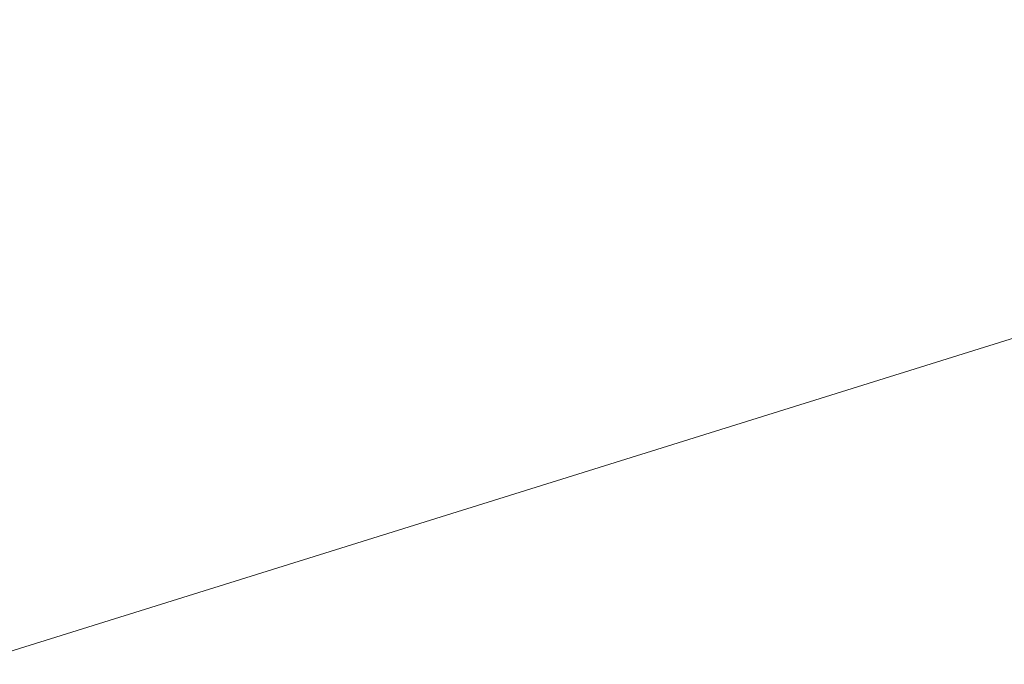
# Model space of a CAD drawing. Header units: millimetres. Extents: x -1970 to 61924, y -58230 to 6847.
# Tile 647 of 656: x 21178 to 22711, y 3106 to 4109. Entities that reach past the tile are written whole.
import ezdxf

# ---------------------------------------------------------------- set-up
doc = ezdxf.new("R2010")
doc.units = ezdxf.units.MM
doc.layers.add('COTAS_P', color=1, linetype='Continuous', lineweight=0)
doc.dimstyles.new('R19_100', dxfattribs={"dimtxt": 250, "dimasz": 150, "dimexe": 150, "dimexo": 80, "dimgap": 100, "dimtad": 1, "dimtih": 1, "dimtoh": 1, "dimdsep": 46, "dimcen": 0.09, "dimadec": 0, "dimazin": 0, "dimtfac": 1, "dimtdec": 4, "dimtofl": 0, "dimtmove": 0, "dimatfit": 3, "dimfxl": 1, "dimtolj": 1, "dimtzin": 0, "dimarcsym": 0})

# ---------------------------------------------------------------- blocks, each defined once
blk = doc.blocks.new('DIM_R26_4')
at = {"layer": 'COTAS_P'}
for p, q in [((15248.4, 1279.1), (24311.8, 4109.1)), ((24311.8, 4109.1), (24155.2, 4107.3)), ((24311.8, 4109.1), (24182.1, 4021.4)), ((24580.1, 3250), (24311.8, 4109.1)), ((15248.4, 1279.1), (15378.1, 1366.8)), ((15248.4, 1279.1), (15405, 1280.8)), ((15516.6, 420), (15248.4, 1279.1))]:
    blk.add_line(p, q, dxfattribs=at)
blk.add_text('9495 P', height=250, rotation=17.3406, dxfattribs=at).set_placement((19750.3, 2789.5))

msp = doc.modelspace()

# ---------------------------------------------------------------- dimensions: what is measured, and where the dimension line sits
at = {"layer": 'COTAS_P'}
dim = msp.add_aligned_dim(p1=(15516.618, 420), p2=(24580.067, 3250), distance=900, text='<> P', dimstyle='R19_100', dxfattribs=at)
dim.commit()
dim.dimension.update_dxf_attribs({"geometry": 'DIM_R26_4', "text_midpoint": (19780.096, 2694.095)})

doc.saveas('drawing.dxf')
